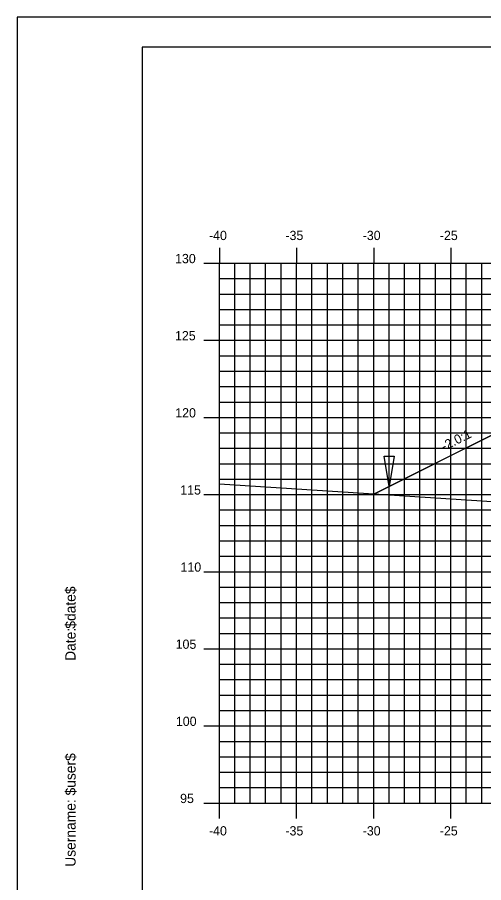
# Model space of a CAD drawing. Extents: x 850598 to 870284, y 366541 to 366651.
# Drawn here: x 858802.8 to 858833, y 366595.1 to 366651.2 of the extents above; entities that cross this region are included whole.
import ezdxf

# ---------------------------------------------------------------- set-up
doc = ezdxf.new("R2010")
doc.units = 0
for name, color, linetype in [('ANNOTATION', 7, 'Continuous'), ('BORDER', 7, 'Continuous'), ('D_Drainage_Ditch_Line', 7, 'Continuous'), ('D_Roadway_Centerline', 7, 'Continuous'), ('D_Roadway_SlopeLines', 7, 'Continuous'), ('H_V ANNOTATION', 7, 'Continuous'), ('MAJOR', 7, 'Continuous'), ('MINOR', 7, 'Continuous'), ('PLOT BOUNDARY', 7, 'Continuous'), ('S_Roadway_Centerline', 7, 'Continuous')]:
    doc.layers.add(name, color=color, linetype=linetype)

msp = doc.modelspace()

# ---------------------------------------------------------------- linework, layer by layer
at = {"layer": 'BORDER'}
for p, q in [((858970.889, 366649.225), (858810.889, 366649.225)), ((858810.889, 366649.225), (858810.889, 366544.225))]:
    msp.add_line(p, q, dxfattribs=at)
at = {"layer": 'D_Drainage_Ditch_Line'}
msp.add_line((858826.889, 366622.057), (858826.889, 366628.301), dxfattribs=at)
msp.add_lwpolyline([(858826.561, 366622.713), (858827.217, 366622.713), (858826.889, 366620.745)], close=True, dxfattribs=at)
at = {"layer": 'D_Roadway_Centerline'}
msp.add_lwpolyline([(858825.95, 366620.276), (858826.889, 366620.745), (858833.144, 366623.873), (858836.889, 366625.745), (858838.889, 366625.865), (858844.889, 366626.225), (858855.889, 366626.555), (858866.889, 366626.225), (858870.889, 366625.985), (858872.889, 366625.865), (858878.889, 366623.865), (858925.62, 366613.225), (858942.111, 366609.471), (858951.973, 366607.225), (858955.889, 366607.225)], dxfattribs=at)
at = {"layer": 'D_Roadway_SlopeLines'}
for points in [[(858836.889, 366625.745), (858826.889, 366620.745)], [(858826.889, 366620.745), (858825.95, 366620.276)]]:
    msp.add_lwpolyline(points, dxfattribs=at)
at = {"layer": 'MAJOR'}
for p, q in [((858815.889, 366636.227), (858815.889, 366635.225)), ((858815.889, 366636.227), (858815.889, 366635.225)), ((858820.889, 366636.227), (858820.889, 366635.225)), ((858820.889, 366636.227), (858820.889, 366635.225)), ((858825.889, 366636.227), (858825.889, 366635.225)), ((858825.889, 366636.227), (858825.889, 366635.225)), ((858830.889, 366636.227), (858830.889, 366635.225)), ((858830.889, 366636.227), (858830.889, 366635.225)), ((858814.887, 366635.225), (858815.889, 366635.225)), ((858814.887, 366635.225), (858815.889, 366635.225)), ((858815.889, 366635.225), (858955.889, 366635.225)), ((858815.889, 366600.225), (858815.889, 366635.225)), ((858815.889, 366600.225), (858815.889, 366635.225)), ((858815.889, 366635.225), (858955.889, 366635.225)), ((858815.889, 366635.225), (858955.889, 366635.225)), ((858815.889, 366600.225), (858815.889, 366635.225)), ((858815.889, 366600.225), (858815.889, 366635.225)), ((858815.889, 366635.225), (858955.889, 366635.225)), ((858820.889, 366600.225), (858820.889, 366635.225)), ((858820.889, 366600.225), (858820.889, 366635.225)), ((858825.889, 366600.225), (858825.889, 366635.225)), ((858825.889, 366600.225), (858825.889, 366635.225)), ((858830.889, 366600.225), (858830.889, 366635.225)), ((858830.889, 366600.225), (858830.889, 366635.225)), ((858814.887, 366630.225), (858815.889, 366630.225)), ((858814.887, 366630.225), (858815.889, 366630.225)), ((858815.889, 366630.225), (858955.889, 366630.225)), ((858815.889, 366630.225), (858955.889, 366630.225)), ((858814.887, 366625.225), (858815.889, 366625.225)), ((858814.887, 366625.225), (858815.889, 366625.225)), ((858815.889, 366625.225), (858955.889, 366625.225)), ((858815.889, 366625.225), (858955.889, 366625.225)), ((858814.887, 366620.225), (858815.889, 366620.225)), ((858814.887, 366620.225), (858815.889, 366620.225)), ((858815.889, 366620.225), (858955.889, 366620.225)), ((858815.889, 366620.225), (858955.889, 366620.225)), ((858814.887, 366615.225), (858815.889, 366615.225)), ((858814.887, 366615.225), (858815.889, 366615.225)), ((858815.889, 366615.225), (858955.889, 366615.225)), ((858815.889, 366615.225), (858955.889, 366615.225)), ((858814.887, 366610.225), (858815.889, 366610.225)), ((858814.887, 366610.225), (858815.889, 366610.225)), ((858815.889, 366610.225), (858955.889, 366610.225)), ((858815.889, 366610.225), (858955.889, 366610.225)), ((858814.887, 366605.225), (858815.889, 366605.225)), ((858814.887, 366605.225), (858815.889, 366605.225)), ((858815.889, 366605.225), (858955.889, 366605.225)), ((858815.889, 366605.225), (858955.889, 366605.225)), ((858814.887, 366600.225), (858815.889, 366600.225)), ((858814.887, 366600.225), (858815.889, 366600.225)), ((858815.889, 366600.225), (858955.889, 366600.225)), ((858815.889, 366600.225), (858955.889, 366600.225)), ((858815.889, 366599.223), (858815.889, 366600.225)), ((858815.889, 366600.225), (858955.889, 366600.225)), ((858815.889, 366600.225), (858955.889, 366600.225)), ((858815.889, 366599.223), (858815.889, 366600.225)), ((858820.889, 366599.223), (858820.889, 366600.225)), ((858820.889, 366599.223), (858820.889, 366600.225)), ((858825.889, 366599.223), (858825.889, 366600.225)), ((858825.889, 366599.223), (858825.889, 366600.225)), ((858830.889, 366599.223), (858830.889, 366600.225)), ((858830.889, 366599.223), (858830.889, 366600.225))]:
    msp.add_line(p, q, dxfattribs=at)
at = {"layer": 'MINOR'}
for p, q in [((858816.889, 366600.225), (858816.889, 366635.225)), ((858816.889, 366600.225), (858816.889, 366635.225)), ((858817.889, 366600.225), (858817.889, 366635.225)), ((858817.889, 366600.225), (858817.889, 366635.225)), ((858818.889, 366600.225), (858818.889, 366635.225)), ((858818.889, 366600.225), (858818.889, 366635.225)), ((858819.889, 366600.225), (858819.889, 366635.225)), ((858819.889, 366600.225), (858819.889, 366635.225)), ((858821.889, 366600.225), (858821.889, 366635.225)), ((858821.889, 366600.225), (858821.889, 366635.225)), ((858822.889, 366600.225), (858822.889, 366635.225)), ((858822.889, 366600.225), (858822.889, 366635.225)), ((858823.889, 366600.225), (858823.889, 366635.225)), ((858823.889, 366600.225), (858823.889, 366635.225)), ((858824.889, 366600.225), (858824.889, 366635.225)), ((858824.889, 366600.225), (858824.889, 366635.225)), ((858826.889, 366600.225), (858826.889, 366635.225)), ((858826.889, 366600.225), (858826.889, 366635.225)), ((858827.889, 366600.225), (858827.889, 366635.225)), ((858827.889, 366600.225), (858827.889, 366635.225)), ((858828.889, 366600.225), (858828.889, 366635.225)), ((858828.889, 366600.225), (858828.889, 366635.225)), ((858829.889, 366600.225), (858829.889, 366635.225)), ((858829.889, 366600.225), (858829.889, 366635.225)), ((858831.889, 366600.225), (858831.889, 366635.225)), ((858831.889, 366600.225), (858831.889, 366635.225)), ((858832.889, 366600.225), (858832.889, 366635.225)), ((858832.889, 366600.225), (858832.889, 366635.225)), ((858815.889, 366634.225), (858955.889, 366634.225)), ((858815.889, 366634.225), (858816.891, 366634.225)), ((858815.889, 366634.225), (858955.889, 366634.225)), ((858815.889, 366634.225), (858816.891, 366634.225)), ((858815.889, 366633.225), (858955.889, 366633.225)), ((858815.889, 366633.225), (858816.891, 366633.225)), ((858815.889, 366633.225), (858955.889, 366633.225)), ((858815.889, 366633.225), (858816.891, 366633.225)), ((858815.889, 366632.225), (858955.889, 366632.225)), ((858815.889, 366632.225), (858816.891, 366632.225)), ((858815.889, 366632.225), (858955.889, 366632.225)), ((858815.889, 366632.225), (858816.891, 366632.225)), ((858815.889, 366631.225), (858955.889, 366631.225)), ((858815.889, 366631.225), (858816.891, 366631.225)), ((858815.889, 366631.225), (858955.889, 366631.225)), ((858815.889, 366631.225), (858816.891, 366631.225)), ((858815.889, 366629.225), (858955.889, 366629.225)), ((858815.889, 366629.225), (858816.891, 366629.225)), ((858815.889, 366629.225), (858955.889, 366629.225)), ((858815.889, 366629.225), (858816.891, 366629.225)), ((858815.889, 366628.225), (858955.889, 366628.225)), ((858815.889, 366628.225), (858816.891, 366628.225)), ((858815.889, 366628.225), (858955.889, 366628.225)), ((858815.889, 366628.225), (858816.891, 366628.225)), ((858815.889, 366627.225), (858955.889, 366627.225)), ((858815.889, 366627.225), (858816.891, 366627.225)), ((858815.889, 366627.225), (858955.889, 366627.225)), ((858815.889, 366627.225), (858816.891, 366627.225)), ((858815.889, 366626.225), (858955.889, 366626.225)), ((858815.889, 366626.225), (858816.891, 366626.225)), ((858815.889, 366626.225), (858955.889, 366626.225)), ((858815.889, 366626.225), (858816.891, 366626.225)), ((858815.889, 366624.225), (858955.889, 366624.225)), ((858815.889, 366624.225), (858816.891, 366624.225)), ((858815.889, 366624.225), (858955.889, 366624.225)), ((858815.889, 366624.225), (858816.891, 366624.225)), ((858815.889, 366623.225), (858955.889, 366623.225)), ((858815.889, 366623.225), (858816.891, 366623.225)), ((858815.889, 366623.225), (858955.889, 366623.225)), ((858815.889, 366623.225), (858816.891, 366623.225)), ((858815.889, 366622.225), (858955.889, 366622.225)), ((858815.889, 366622.225), (858816.891, 366622.225)), ((858815.889, 366622.225), (858955.889, 366622.225)), ((858815.889, 366622.225), (858816.891, 366622.225)), ((858815.889, 366621.225), (858955.889, 366621.225)), ((858815.889, 366621.225), (858816.891, 366621.225)), ((858815.889, 366621.225), (858955.889, 366621.225)), ((858815.889, 366621.225), (858816.891, 366621.225)), ((858815.889, 366619.225), (858955.889, 366619.225)), ((858815.889, 366619.225), (858816.891, 366619.225)), ((858815.889, 366619.225), (858955.889, 366619.225)), ((858815.889, 366619.225), (858816.891, 366619.225)), ((858815.889, 366618.225), (858955.889, 366618.225)), ((858815.889, 366618.225), (858816.891, 366618.225)), ((858815.889, 366618.225), (858955.889, 366618.225)), ((858815.889, 366618.225), (858816.891, 366618.225)), ((858815.889, 366617.225), (858955.889, 366617.225)), ((858815.889, 366617.225), (858816.891, 366617.225)), ((858815.889, 366617.225), (858955.889, 366617.225)), ((858815.889, 366617.225), (858816.891, 366617.225)), ((858815.889, 366616.225), (858955.889, 366616.225)), ((858815.889, 366616.225), (858816.891, 366616.225)), ((858815.889, 366616.225), (858955.889, 366616.225)), ((858815.889, 366616.225), (858816.891, 366616.225)), ((858815.889, 366614.225), (858955.889, 366614.225)), ((858815.889, 366614.225), (858816.891, 366614.225)), ((858815.889, 366614.225), (858955.889, 366614.225)), ((858815.889, 366614.225), (858816.891, 366614.225)), ((858815.889, 366613.225), (858955.889, 366613.225)), ((858815.889, 366613.225), (858816.891, 366613.225)), ((858815.889, 366613.225), (858955.889, 366613.225)), ((858815.889, 366613.225), (858816.891, 366613.225)), ((858815.889, 366612.225), (858955.889, 366612.225)), ((858815.889, 366612.225), (858816.891, 366612.225)), ((858815.889, 366612.225), (858955.889, 366612.225)), ((858815.889, 366612.225), (858816.891, 366612.225)), ((858815.889, 366611.225), (858955.889, 366611.225)), ((858815.889, 366611.225), (858816.891, 366611.225)), ((858815.889, 366611.225), (858955.889, 366611.225)), ((858815.889, 366611.225), (858816.891, 366611.225)), ((858815.889, 366609.225), (858955.889, 366609.225)), ((858815.889, 366609.225), (858816.891, 366609.225)), ((858815.889, 366609.225), (858955.889, 366609.225)), ((858815.889, 366609.225), (858816.891, 366609.225)), ((858815.889, 366608.225), (858955.889, 366608.225)), ((858815.889, 366608.225), (858816.891, 366608.225)), ((858815.889, 366608.225), (858955.889, 366608.225)), ((858815.889, 366608.225), (858816.891, 366608.225)), ((858815.889, 366607.225), (858955.889, 366607.225)), ((858815.889, 366607.225), (858816.891, 366607.225)), ((858815.889, 366607.225), (858955.889, 366607.225)), ((858815.889, 366607.225), (858816.891, 366607.225)), ((858815.889, 366606.225), (858955.889, 366606.225)), ((858815.889, 366606.225), (858816.891, 366606.225)), ((858815.889, 366606.225), (858955.889, 366606.225)), ((858815.889, 366606.225), (858816.891, 366606.225)), ((858815.889, 366604.225), (858955.889, 366604.225)), ((858815.889, 366604.225), (858816.891, 366604.225)), ((858815.889, 366604.225), (858955.889, 366604.225)), ((858815.889, 366604.225), (858816.891, 366604.225)), ((858815.889, 366603.225), (858955.889, 366603.225)), ((858815.889, 366603.225), (858816.891, 366603.225)), ((858815.889, 366603.225), (858955.889, 366603.225)), ((858815.889, 366603.225), (858816.891, 366603.225)), ((858815.889, 366602.225), (858955.889, 366602.225)), ((858815.889, 366602.225), (858816.891, 366602.225)), ((858815.889, 366602.225), (858955.889, 366602.225)), ((858815.889, 366602.225), (858816.891, 366602.225)), ((858815.889, 366601.225), (858955.889, 366601.225)), ((858815.889, 366601.225), (858816.891, 366601.225)), ((858815.889, 366601.225), (858955.889, 366601.225)), ((858815.889, 366601.225), (858816.891, 366601.225))]:
    msp.add_line(p, q, dxfattribs=at)
at = {"layer": 'PLOT BOUNDARY'}
msp.add_lwpolyline([(858802.796, 366541.166), (858972.796, 366541.166), (858972.796, 366651.166), (858802.796, 366651.166)], close=True, dxfattribs=at)
at = {"layer": 'S_Roadway_Centerline'}
msp.add_lwpolyline([(858815.889, 366620.925), (858837.557, 366619.526), (858839.138, 366619.844), (858844.017, 366621.395), (858855.64, 366625.434), (858856.248, 366625.563), (858857.641, 366625.852), (858861.102, 366625.958), (858861.752, 366625.97), (858864.395, 366625.909), (858872.648, 366625.751), (858877.568, 366625.569), (858883.434, 366625.329)], dxfattribs=at)

# ---------------------------------------------------------------- texts
at = {"layer": 'ANNOTATION'}
msp.add_text('-2.0:1', height=0.6, rotation=26.5651, dxfattribs=at).set_placement((858830.445, 366623.041))
at = {"layer": 'BORDER'}
for s, p in [('$date$', (858806.574, 366611.53)), ('Date:', (858806.574, 366609.442)), ('$user$', (858806.574, 366600.717)), ('Username:', (858806.574, 366596.093))]:
    msp.add_text(s, height=0.6696, rotation=90, dxfattribs=at).set_placement(p)
at = {"layer": 'H_V ANNOTATION'}
for s, p in [('-40', (858815.215, 366636.725)), ('-35', (858820.169, 366636.725)), ('-30', (858825.177, 366636.725)), ('-25', (858830.175, 366636.725)), ('130', (858813.019, 366635.225)), ('125', (858813.014, 366630.225)), ('120', (858813.03, 366625.225)), ('115', (858813.356, 366620.225)), ('110', (858813.372, 366615.225)), ('105', (858813.056, 366610.225)), ('100', (858813.072, 366605.225)), ('95', (858813.345, 366600.225)), ('-40', (858815.215, 366598.125)), ('-35', (858820.169, 366598.125)), ('-30', (858825.177, 366598.125)), ('-25', (858830.175, 366598.125))]:
    msp.add_text(s, height=0.6, dxfattribs=at).set_placement(p)

doc.saveas('drawing.dxf')
